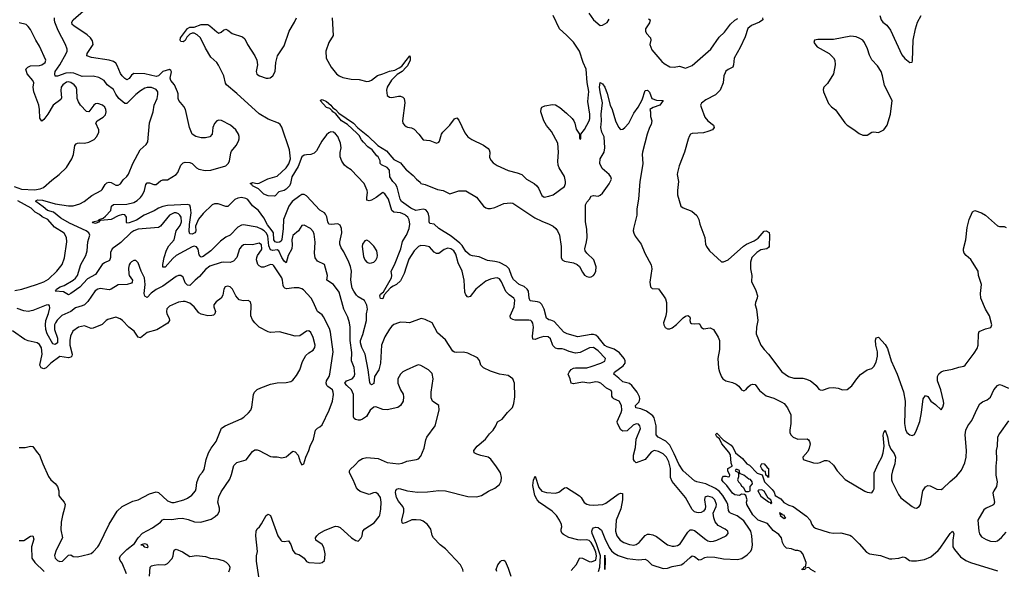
# Model space of a CAD drawing. Header units: inches. Extents: x 1384664 to 1536621, y 460766 to 646467.
# Tile 299 of 488: x 1486553 to 1495332, y 550882 to 555792. Entities that reach past the tile are written whole.
import ezdxf

# ---------------------------------------------------------------- set-up
doc = ezdxf.new("R2010")
doc.units = ezdxf.units.IN
doc.header["$MEASUREMENT"] = 0
doc.layers.add('B4585', color=7, linetype='Continuous')
doc.layers.add('B4595', color=7, linetype='Continuous')

msp = doc.modelspace()

# ---------------------------------------------------------------- linework, layer by layer
at = {"layer": 'B4585', "color": 5}
for points, elevation in [([(1490000, 553091.1), (1489950, 553093.6), (1489929.4, 553089.4), (1489890, 553072.4), (1489870, 553057.7), (1489850, 553032.6), (1489810, 552964.7), (1489779.6, 552890), (1489769.5, 552730), (1489754.6, 552670), (1489716.8, 552610), (1489711.2, 552548.8), (1489690, 552536), (1489682.4, 552542.4), (1489675.9, 552555.9), (1489659.6, 552670), (1489632.7, 552810), (1489603.5, 552870), (1489592.1, 552910), (1489593.3, 552930), (1489614.2, 552985.8), (1489644.1, 553110), (1489646.5, 553170), (1489654.1, 553210), (1489650, 553246.6), (1489628.1, 553288.1), (1489570, 553321.1), (1489555.8, 553335.8), (1489531.3, 553371.3), (1489518.7, 553398.7), (1489510.6, 553430), (1489507.1, 553472.9), (1489512.6, 553550), (1489502.8, 553590), (1489487.6, 553630), (1489442, 553722), (1489418.3, 553758.3), (1489406.6, 553790), (1489407, 553810), (1489426, 553890), (1489423.6, 553930), (1489410, 553959.8), (1489390, 553972.2), (1489330, 553966), (1489309.9, 553969.9), (1489300.2, 553990), (1489292.6, 554032.6), (1489278.9, 554058.9), (1489270, 554068.7), (1489230, 554092.1), (1489110, 554220.9), (1489090, 554232), (1489070, 554231.8), (1489050, 554221.1), (1488982.5, 554170), (1488952.5, 554130), (1488905.2, 554010), (1488901.2, 553930), (1488889.4, 553830.6), (1488883.9, 553816.1), (1488870, 553806.9), (1488850, 553806.3), (1488830, 553811.7), (1488820.6, 553830), (1488815.8, 553890), (1488805.9, 553910), (1488763.7, 553963.7), (1488730, 554024.2), (1488681.3, 554090), (1488630.6, 554130.6), (1488587.1, 554187.1), (1488570, 554196.9), (1488530, 554205.7), (1488498.3, 554201.7), (1488472.1, 554187.9), (1488410, 554124.8), (1488390, 554125.8), (1488322, 554150), (1488290, 554151.2), (1488270, 554141.8), (1488190, 554064), (1488147.5, 554012.5), (1488121.9, 553950), (1488124.3, 553910), (1488121.1, 553898.9), (1488116, 553890), (1488090, 553879.8), (1488070, 553881.3), (1488064.1, 553904.1), (1488066.3, 553966.3), (1488081.1, 554070), (1488077.5, 554117.5), (1488070, 554136.9), (1488050, 554142.8), (1487870, 554134.5), (1487830, 554125), (1487791.7, 554110), (1487753.8, 554086.2), (1487662, 554050), (1487595.5, 554004.5), (1487530, 553979), (1487510, 553976.3), (1487504.9, 553984.9), (1487504.7, 554030), (1487500.8, 554040.8), (1487492, 554052), (1487470, 554055.8), (1487430, 554042.1), (1487370, 554009.9), (1487277.5, 554002.5), (1487262.8, 553997.2), (1487264.9, 553990), (1487230, 553975.6), (1487210, 553980.9), (1487202.9, 553990), (1487258.4, 554001.6), (1487260.9, 554010), (1487297, 554023), (1487318.8, 554041.2), (1487365.1, 554090), (1487373.1, 554130), (1487390, 554144.5), (1487510, 554146.3), (1487570, 554163.1), (1487600.2, 554179.8), (1487630, 554206.3), (1487648.5, 554230), (1487665.9, 554270), (1487677.3, 554322.7), (1487690, 554338.2), (1487710, 554336.3), (1487750, 554320.9), (1487770, 554321.4), (1487810, 554354.2), (1487830, 554362.5), (1487870, 554364.2), (1487949.6, 554410), (1487963.5, 554430), (1487990, 554494), (1488010, 554515.8), (1488030, 554522), (1488070, 554519.5), (1488090, 554508.4), (1488130.2, 554470.2), (1488150, 554458.3), (1488206.8, 554446.8), (1488258, 554450), (1488391.7, 554488.3), (1488411.9, 554508.1), (1488422.9, 554530), (1488434.8, 554605.2), (1488440.9, 554619.1), (1488484.2, 554670), (1488504.2, 554710), (1488511.6, 554730), (1488511.5, 554750), (1488504.7, 554770), (1488480.5, 554810), (1488431.5, 554850), (1488352.6, 554892.6), (1488330, 554896.4), (1488310, 554889.6), (1488290, 554866.6), (1488276.5, 554830), (1488270.2, 554770), (1488250, 554748.6), (1488210, 554737.7), (1488170, 554738.5), (1488123.7, 554750), (1488091.3, 554770), (1488067.3, 554830), (1488032.1, 554992.1), (1488017.8, 555017.8), (1487972.5, 555072.5), (1487966, 555090), (1487966, 555130), (1487961.1, 555150), (1487932.9, 555210), (1487899.6, 555250), (1487896.4, 555270), (1487906.7, 555326.7), (1487900.1, 555340.1), (1487890, 555347.8), (1487830, 555329.2), (1487790, 555291.7), (1487770, 555285.2), (1487670.1, 555309.9), (1487570, 555312.2), (1487550, 555296.4), (1487530, 555268.9), (1487510, 555256.2), (1487490, 555267.6), (1487466.2, 555290), (1487452.2, 555312.2), (1487423.1, 555383.1), (1487410, 555402.8), (1487390, 555419.4), (1487351.9, 555431.9), (1487194.6, 555454.6), (1487152.3, 555470), (1487154.7, 555490), (1487209.6, 555570), (1487202, 555602), (1487183.6, 555630), (1487156.1, 555656.1), (1487035.8, 555735.8), (1487022, 555750), (1487019, 555770), (1487030, 555791.8), (1487123.4, 555870)], 720), ([(1490000, 552665.6), (1489970, 552650.9), (1489947.8, 552630), (1489926.3, 552590), (1489926, 552550), (1489948.9, 552490), (1489971.3, 552451.3), (1489976.9, 552430), (1489971.7, 552390), (1489948.9, 552351.1), (1489925.3, 552334.7), (1489830, 552311.5), (1489790, 552316.2), (1489730, 552339.6), (1489710, 552335.1), (1489678.9, 552310), (1489645.4, 552254.6), (1489610, 552228.2), (1489590, 552221.1), (1489570, 552220.4), (1489547, 552227), (1489536.9, 552236.9), (1489531.1, 552251.1), (1489528.8, 552288.8), (1489529.8, 552450.2), (1489512.8, 552490), (1489469, 552530), (1489453.8, 552550), (1489468.6, 552570), (1489517.7, 552590), (1489535.8, 552610), (1489542.5, 552630), (1489534.6, 552690), (1489510.6, 552750), (1489516.1, 552823.9), (1489498.6, 552930), (1489500.5, 553050), (1489494.3, 553090), (1489478.1, 553138.1), (1489443.5, 553210), (1489402, 553362), (1489350, 553431.1), (1489293, 553470), (1489296.4, 553510), (1489269.7, 553609.7), (1489210, 553637.6), (1489188, 553668), (1489181.8, 553710), (1489187.9, 553807.9), (1489178.3, 553878.3), (1489170, 553904.5), (1489147, 553930), (1489090, 553960.5), (1489070, 553957), (1489038, 553910), (1488990, 553866.6), (1488978.6, 553830), (1488984.1, 553784.1), (1488980.1, 553750), (1488947.1, 553690), (1488930, 553623.5), (1488910, 553639.8), (1488890, 553671.9), (1488864, 553730), (1488850, 553738.6), (1488810, 553733.1), (1488790, 553739.1), (1488775.1, 553775.1), (1488764.9, 553864.9), (1488752.3, 553890), (1488732.1, 553910), (1488710, 553924.9), (1488670, 553941.7), (1488550, 553963.9), (1488530, 553961), (1488499.3, 553940.7), (1488430, 553871.8), (1488390, 553851.5), (1488342.7, 553817.3), (1488256.8, 553730), (1488190, 553681), (1488170, 553675.6), (1488161.9, 553681.9), (1488154.6, 553694.6), (1488144.4, 553744.4), (1488130, 553765.4), (1488110, 553771.6), (1488090, 553766.8), (1487949.8, 553690.2), (1487917.6, 553662.4), (1487850, 553585.3), (1487830, 553585.6), (1487828.8, 553610), (1487841.6, 553670), (1487863.3, 553736.7), (1487884.4, 553775.6), (1487931.7, 553830), (1487948.6, 553910), (1487983.6, 553956.4), (1487996.5, 553990), (1487993.1, 554030), (1487982.1, 554050), (1487970, 554061.5), (1487950, 554068.9), (1487930, 554068.4), (1487890.1, 554049.9), (1487810, 553951.3), (1487790, 553939.2), (1487610, 553923.4), (1487572.6, 553910), (1487543.8, 553890), (1487453.8, 553806.2), (1487378.6, 553750), (1487363.1, 553716.9), (1487362.2, 553670), (1487354.6, 553645.4), (1487310, 553624.4), (1487290.1, 553609.9), (1487230, 553520.3), (1487158.4, 553481.6), (1487090, 553406.5), (1487010, 553349.8), (1486990, 553338.3), (1486945.1, 553365.1), (1486869.4, 553370), (1486879.1, 553380.9), (1486880.5, 553390), (1486915.6, 553410), (1486950, 553421.9), (1487030.8, 553469.2), (1487052.1, 553487.9), (1487068.2, 553510), (1487099.9, 553610), (1487143.2, 553690), (1487154.6, 553730), (1487160.2, 553810), (1487179.2, 553870), (1487168.7, 553890), (1487146, 553910), (1486998.2, 553978.2), (1486921.6, 554021.6), (1486854.2, 554074.2), (1486800.5, 554090), (1486763.6, 554123.6), (1486696, 554170), (1486700.7, 554179.3), (1486714.6, 554185.4), (1486756.3, 554183.7), (1486870, 554150.6), (1486990, 554132.6), (1487030, 554133.1), (1487089.2, 554150), (1487129.2, 554170), (1487197.2, 554222.8), (1487280.7, 554270), (1487290, 554277), (1487316.7, 554323.3), (1487330, 554335.9), (1487350, 554342.4), (1487370, 554339), (1487410, 554316.9), (1487430, 554316), (1487452.8, 554327.2), (1487475.6, 554364.4), (1487510, 554392.7), (1487524.9, 554415.1), (1487562.6, 554510), (1487627.2, 554630), (1487681.6, 554678.4), (1487696.8, 554703.2), (1487710, 554872), (1487743.6, 554970), (1487753.1, 555030), (1487779.8, 555090), (1487786, 555126), (1487784, 555150), (1487770.7, 555170.7), (1487730, 555186.2), (1487691.3, 555188.7), (1487670, 555181.5), (1487630, 555158), (1487590, 555126), (1487510, 555045.7), (1487490, 555044.7), (1487437.7, 555090), (1487409.2, 555129.2), (1487390.5, 555170.5), (1487332.6, 555210), (1487307, 555250), (1487257.8, 555277.8), (1487209.8, 555289.8), (1487110, 555286.8), (1487035, 555315), (1487010, 555319.3), (1486966.1, 555313.9), (1486890, 555288.8), (1486869.4, 555289.4), (1486865.5, 555310), (1486869.9, 555330), (1486911.7, 555388.3), (1486968.4, 555490), (1486976.9, 555510), (1486977.4, 555530), (1486962, 555570), (1486895, 555695), (1486867.1, 555770), (1486862.5, 555790), (1486864.4, 555810)], 740), ([(1490000, 554042.7), (1489990, 554051.4), (1489950, 554070.4), (1489890, 554074.6), (1489870.4, 554090.4), (1489841.5, 554190), (1489810, 554237.6), (1489790, 554249.6), (1489732.9, 554207.1), (1489690, 554183.4), (1489670, 554176.2), (1489650, 554182.4), (1489647.2, 554207.2), (1489654.5, 554250), (1489651.8, 554270), (1489625.6, 554330), (1489510, 554453.3), (1489470, 554476.9), (1489450, 554494.7), (1489425.8, 554530), (1489411.6, 554570), (1489412.2, 554607.8), (1489419.3, 554650), (1489415, 554690), (1489390, 554751), (1489370, 554774.8), (1489350, 554789.7), (1489328, 554792), (1489310, 554783.9), (1489290, 554766.4), (1489246, 554710), (1489198.4, 554621.6), (1489179, 554601), (1489150.1, 554589.9), (1489110, 554588.2), (1489090, 554582.8), (1489070, 554567.6), (1489036.1, 554483.9), (1488980.7, 554390), (1488968.2, 554330), (1488959.6, 554310), (1488930, 554279.8), (1488910, 554269.2), (1488864.2, 554255.8), (1488830, 554222.2), (1488821.1, 554218.9), (1488770, 554220.1), (1488730, 554235.9), (1488682.4, 554282.4), (1488628.1, 554310), (1488622.8, 554322.8), (1488609.7, 554330), (1488630, 554339.6), (1488670, 554332.3), (1488690, 554334.3), (1488767.2, 554372.8), (1488850, 554396), (1488929.9, 554470), (1488954.5, 554505.5), (1488968.4, 554550), (1488959.7, 554630), (1488890, 554832.6), (1488875.9, 554855.9), (1488860.4, 554870), (1488770, 554905.5), (1488690, 554951.1), (1488490, 555133.6), (1488397.2, 555210), (1488387.4, 555227.4), (1488372.3, 555292.3), (1488327.3, 555387.3), (1488310, 555409.8), (1488257.9, 555457.9), (1488210, 555538.9), (1488165.2, 555630), (1488137.1, 555657.1), (1488110, 555672.1), (1488090, 555670.9), (1488070, 555663), (1488044.8, 555635.2), (1488030, 555606), (1488010, 555595), (1487990, 555598.3), (1487984.3, 555610), (1487987.3, 555630), (1488050, 555713.4), (1488070, 555723.9), (1488110, 555726.7), (1488170, 555748.7), (1488230, 555747.7), (1488250, 555737.1), (1488310, 555683.6), (1488330, 555671.7), (1488350, 555679.5), (1488370, 555698), (1488390, 555707.4), (1488410, 555698.3), (1488449, 555669), (1488539.1, 555639.1), (1488560.8, 555620.8), (1488585.4, 555570), (1488650.9, 555470), (1488668.8, 555430), (1488674.5, 555390), (1488660.9, 555330), (1488667, 555307), (1488692.4, 555290), (1488750, 555270.2), (1488770, 555269.3), (1488785.9, 555274.1), (1488810.7, 555290), (1488830.5, 555330), (1488838.1, 555410), (1488850.7, 555470), (1488910, 555557.8), (1488956.5, 555690), (1489004.9, 555770), (1489020.2, 555810)], 680), ([(1489340.2, 555810), (1489348.7, 555650), (1489311.1, 555590), (1489282.3, 555510), (1489286.7, 555450), (1489330, 555368), (1489378, 555310), (1489403, 555290), (1489435, 555275), (1489510, 555260.6), (1489578.8, 555258.8), (1489650, 555240.2), (1489670, 555243.2), (1489690, 555253.4), (1489744.3, 555295.7), (1489791.8, 555308.2), (1489850, 555333.7), (1489897, 555343), (1489938, 555362), (1489961.7, 555378.3), (1490000, 555429.5)], 680), ([(1486503.7, 554303.7), (1486570, 554280.3), (1486684.1, 554275.9), (1486736.6, 554283.4), (1486765.3, 554294.7), (1486838.8, 554361.2), (1486904.5, 554410), (1486970, 554474), (1487018.9, 554550), (1487034.3, 554590), (1487045.1, 554670), (1487056.3, 554683.7), (1487070, 554692), (1487085.7, 554694.3), (1487130, 554691.8), (1487170, 554699.5), (1487216.6, 554723.4), (1487242.7, 554750), (1487259, 554790), (1487259, 554810), (1487233.2, 554870), (1487245.2, 554890), (1487297.4, 554922.6), (1487317.7, 554942.3), (1487325, 554970), (1487322, 554990), (1487311.8, 555011.8), (1487293.1, 555030), (1487250, 555046), (1487230, 555041.1), (1487214.4, 555030), (1487170, 554969), (1487150, 554972.3), (1487095.8, 555030), (1487078.4, 555058.4), (1487066.6, 555090), (1487063.7, 555170), (1487056.5, 555190), (1487039.3, 555210), (1487010, 555231.2), (1486990, 555237.7), (1486970, 555234.5), (1486937.4, 555210), (1486924.3, 555190), (1486919.6, 555159.6), (1486926, 555094), (1486920.3, 555079.7), (1486852.7, 555030), (1486804.7, 554950), (1486770, 554903), (1486750, 554886.6), (1486732.4, 554912.4), (1486730.8, 554990), (1486724, 555030), (1486678.7, 555150), (1486675, 555190), (1486678.9, 555230), (1486669.6, 555250), (1486620.7, 555310), (1486609.4, 555350), (1486625.2, 555370), (1486650, 555379.5), (1486730, 555383.2), (1486750, 555388.1), (1486779.3, 555410), (1486785.6, 555430), (1486730, 555557), (1486697.4, 555610), (1486650, 555705.2), (1486630, 555732.7), (1486610, 555749.2), (1486550, 555762.7)], 760), ([(1490000, 555370), (1489963.1, 555330), (1489918, 555302), (1489867.4, 555252.6), (1489831.1, 555190), (1489824.5, 555164.5), (1489830, 555117.3), (1489850, 555100.4), (1489870, 555097), (1489930, 555110.3), (1489950, 555110.4), (1489970, 555102), (1489982, 555090), (1489988.2, 555050), (1489966.3, 554890), (1489970.4, 554870), (1489984.9, 554850), (1490000, 554840.9)], 680), ([(1490000, 554139.8), (1489958.9, 554170), (1489947.2, 554190), (1489919.4, 554299.4), (1489904.8, 554324.8), (1489880.7, 554350), (1489854, 554390), (1489851.8, 554450), (1489830, 554473.3), (1489778, 554498), (1489766, 554510), (1489767.3, 554532.7), (1489750, 554569), (1489736.6, 554576.6), (1489695.6, 554630), (1489657.8, 554657.8), (1489618.9, 554698.9), (1489600, 554720), (1489578.8, 554758.8), (1489559.3, 554779.3), (1489477.1, 554857.1), (1489423.9, 554890), (1489372.9, 554952.9), (1489345.4, 554970), (1489340.5, 554980.5), (1489319.3, 554999.3), (1489288.6, 555010), (1489232.3, 555070), (1489241.4, 555078.6), (1489250, 555078.9), (1489290, 555063.9), (1489328.9, 555030), (1489345.1, 555005.1), (1489370, 554991.8), (1489399.6, 554959.6), (1489530.2, 554870.2), (1489567, 554827), (1489656.7, 554756.7), (1489748, 554670), (1489823.9, 554623.9), (1489870, 554564.9), (1489890, 554546.4), (1489950, 554514), (1490000, 554454.5)], 660), ([(1486510, 553377.6), (1486574, 553390), (1486703.6, 553430), (1486770, 553455), (1486810, 553477.8), (1486885, 553550), (1486932.6, 553610), (1486952.2, 553667.8), (1486973.3, 553810), (1486970.9, 553850), (1486950, 553887.8), (1486862.7, 553942.7), (1486803.8, 554010), (1486753.7, 554033.7), (1486730, 554054.3), (1486690, 554075.3), (1486657.1, 554110), (1486537.9, 554177.9)], 760), ([(1490000, 553584.3), (1489981.5, 553530), (1489950, 553462.4), (1489912.7, 553430), (1489883.3, 553416.7), (1489860.3, 553399.7), (1489802.6, 553337.4), (1489790, 553302.6), (1489770, 553305.2), (1489765.4, 553330), (1489770, 553343.8), (1489796.4, 553363.6), (1489868.8, 553490), (1489871, 553510), (1489865.9, 553550), (1489894.5, 553605.5), (1489950.9, 553750), (1489967.2, 553812.8), (1490000, 553867.8)], 680), ([(1487506.4, 550850), (1487466, 550946), (1487449.4, 550970), (1487444.5, 550990), (1487452, 551010), (1487510, 551066.7), (1487578.4, 551121.6), (1487609.7, 551170), (1487647.5, 551212.5), (1487738.2, 551261.8), (1487807.8, 551310), (1487827.8, 551332.2), (1487841.2, 551338.8), (1487910, 551334.4), (1487964.6, 551344.6), (1488005.4, 551345.4), (1488055.8, 551335.8), (1488112.8, 551312.8), (1488169.5, 551310.5), (1488261.2, 551338.8), (1488297.6, 551362.4), (1488319.1, 551380.9), (1488334.7, 551410), (1488335.4, 551435.4), (1488320.5, 551490), (1488330, 551536.3), (1488350, 551580.4), (1488426.1, 551693.9), (1488443.1, 551736.9), (1488462.2, 551817.8), (1488490, 551843.2), (1488571.8, 551868.2), (1488630, 551940.7), (1488650, 551955.5), (1488670, 551957.1), (1488690, 551950.4), (1488790, 551898), (1488810, 551893.4), (1488850, 551893.4), (1488890, 551884), (1488930, 551893), (1488970, 551930.5), (1488990, 551943), (1489010, 551939.1), (1489034.9, 551910), (1489054, 551850), (1489070, 551821), (1489088, 551830), (1489104.5, 551890), (1489131.1, 551948.9), (1489142.9, 551990), (1489172, 552050), (1489192.3, 552130), (1489209.2, 552150), (1489230, 552160.4), (1489250, 552179.3), (1489312.9, 552310), (1489341.8, 552390), (1489350.8, 552450), (1489349.8, 552470), (1489342.2, 552490), (1489299.4, 552519.4), (1489291.3, 552530), (1489286.5, 552550), (1489289.2, 552570.8), (1489312.7, 552610), (1489317.4, 552630), (1489347.9, 552830), (1489325.8, 553005.8), (1489316.9, 553036.9), (1489263.2, 553143.2), (1489250, 553159.7), (1489210, 553189.6), (1489201.8, 553201.8), (1489173.8, 553270), (1489150.8, 553310), (1489082.9, 553382.9), (1489070, 553393.1), (1489041.7, 553401.7), (1489001.9, 553401.9), (1488932.1, 553392.1), (1488917.9, 553397.9), (1488907.5, 553407.5), (1488902.2, 553422.2), (1488897.4, 553470), (1488890.3, 553490.3), (1488817.9, 553597.9), (1488810, 553604.8), (1488790, 553609), (1488730, 553584.7), (1488710, 553584), (1488690, 553595.6), (1488678, 553610), (1488664.7, 553650), (1488667.4, 553670), (1488674.2, 553690), (1488710, 553738.7), (1488713.7, 553750), (1488710, 553785.6), (1488690, 553798.7), (1488630, 553783.5), (1488570, 553787), (1488550, 553782.9), (1488530, 553770.7), (1488513.8, 553750), (1488489.4, 553670.6), (1488460.6, 553639.4), (1488430, 553626), (1488370, 553629.1), (1488350, 553625.8), (1488250, 553593.3), (1488210, 553563.5), (1488157, 553503), (1488116.5, 553470), (1488070, 553423), (1488050, 553424), (1488030, 553446), (1488010, 553496), (1488003.3, 553503.3), (1487990, 553511.8), (1487970, 553509.6), (1487950, 553500.5), (1487830, 553415), (1487770, 553386.4), (1487727.1, 553352.9), (1487690, 553315.1), (1487670, 553327), (1487663.8, 553350), (1487672.1, 553430), (1487665.4, 553490), (1487635.6, 553550), (1487610, 553624), (1487590, 553645.2), (1487570, 553643.7), (1487550, 553632), (1487539.9, 553620.1), (1487530, 553605.2), (1487523, 553577), (1487525.1, 553525.1), (1487530.4, 553510), (1487558.4, 553470), (1487557.1, 553450), (1487550, 553442), (1487510.2, 553429.8), (1487430, 553427.6), (1487370.1, 553389.9), (1487350, 553382.7), (1487270, 553393.5), (1487250, 553389.8), (1487227.4, 553372.6), (1487161.1, 553278.9), (1487131.6, 553250), (1487110, 553239.4), (1487050, 553222.3), (1487010, 553189.8), (1486930, 553152.7), (1486888.3, 553111.7), (1486871.3, 553090), (1486862.5, 553070), (1486864, 553030), (1486889.2, 552950.8), (1486891.8, 552930), (1486890.1, 552909.9), (1486870, 552895), (1486850, 552901), (1486798.8, 552990), (1486785.5, 553030), (1486782.2, 553070), (1486785.4, 553110), (1486810, 553172.4), (1486823.5, 553223.5), (1486820.5, 553240.5), (1486812.7, 553250), (1486790, 553247.2), (1486670, 553197.5), (1486630, 553191.1), (1486590, 553195.3), (1486530, 553217.9)], 760), ([(1486550, 551976.4), (1486602.4, 551977.6), (1486650, 551987.7), (1486670, 551986.8), (1486710, 551931), (1486731, 551910), (1486758.8, 551830), (1486810, 551718.8), (1486830.6, 551690), (1486870, 551657.3), (1486890.4, 551630), (1486903, 551590), (1486903, 551550), (1486914, 551530), (1486950.6, 551490), (1486958, 551470), (1486954.4, 551434.4), (1486934.3, 551370), (1486923.1, 551310), (1486921.7, 551241.7), (1486934.9, 551170), (1486879.2, 551060.8), (1486864.8, 551015.2), (1486870.4, 550990), (1486890, 550968.9), (1486910, 550960.3), (1486935.8, 550964.2), (1486990, 551017.3), (1487010, 551018.8), (1487030, 551005.5), (1487070, 551003.1), (1487170, 551024.2), (1487190, 551030.5), (1487210, 551045.5), (1487250, 551090.7), (1487261.6, 551110), (1487350, 551293.4), (1487423.6, 551410), (1487467.3, 551450), (1487510, 551472.4), (1487563.1, 551496.9), (1487610, 551510.3), (1487710, 551563.2), (1487770, 551580.2), (1487790, 551574.2), (1487870, 551502), (1487910, 551486.4), (1487930, 551487.5), (1488015.6, 551510), (1488050, 551525.8), (1488087.6, 551552.4), (1488120.3, 551590), (1488127.8, 551610), (1488134, 551666), (1488143.8, 551696.2), (1488160.7, 551730), (1488184.1, 551755.9), (1488198.6, 551781.4), (1488216.8, 551870), (1488237.8, 551930), (1488260.3, 551970), (1488305, 552030), (1488352, 552150), (1488386, 552170), (1488527.5, 552232.5), (1488552.1, 552247.9), (1488594.6, 552285.4), (1488613.6, 552310), (1488623.3, 552336.7), (1488637.4, 552450), (1488646.6, 552470), (1488670, 552493.8), (1488702, 552510), (1488790, 552540.3), (1488850, 552553.7), (1488930, 552556.4), (1488970, 552565.5), (1488990, 552577.3), (1489021, 552619), (1489050, 552670.8), (1489075.7, 552744.3), (1489104.1, 552795.9), (1489130, 552821.5), (1489170, 552844.2), (1489186, 552870), (1489186.6, 552890), (1489170, 552959.3), (1489150, 553002), (1489130, 553016.9), (1489110, 553013.3), (1489050, 552971.3), (1489010.3, 552969.7), (1488870.3, 553009.7), (1488790, 553003.9), (1488770, 553007.1), (1488689.5, 553050), (1488650, 553087.6), (1488630, 553116.2), (1488615.3, 553150), (1488616.3, 553250), (1488610, 553276), (1488590, 553287), (1488545.4, 553285.4), (1488510, 553293.2), (1488482, 553330), (1488452.3, 553390), (1488430, 553409.3), (1488410, 553414.5), (1488386, 553410), (1488374, 553390), (1488364.4, 553335.6), (1488350.6, 553310), (1488305.5, 553274.5), (1488284.9, 553250), (1488283, 553230), (1488300.4, 553190), (1488294.4, 553170), (1488282, 553158), (1488267.2, 553152.8), (1488230, 553152.2), (1488170, 553164.7), (1488150, 553177.7), (1488108.4, 553230), (1488070, 553264.1), (1488030, 553279.4), (1488010, 553280.3), (1487970, 553271.7), (1487890, 553237.2), (1487866.3, 553213.7), (1487861.2, 553190), (1487863.9, 553170), (1487886.7, 553130), (1487890.4, 553110), (1487874.9, 553085.1), (1487774.9, 553025.1), (1487690, 553003.6), (1487630, 552955.1), (1487610, 552959.7), (1487573.3, 553013.3), (1487525.3, 553050), (1487469.7, 553110), (1487450, 553125.1), (1487410, 553137.7), (1487340.4, 553119.6), (1487323.8, 553110), (1487290, 553074), (1487210, 553039.6), (1487190, 553038.7), (1487130, 553062.6), (1487078, 553050), (1487026.7, 553013.3), (1487005.8, 552970), (1486999.8, 552930), (1487001.5, 552890), (1487022.2, 552810), (1487018.3, 552790), (1487010, 552782.2), (1486990, 552776.5), (1486910, 552787.3), (1486830.1, 552729.9), (1486790, 552688.6), (1486770, 552678.3), (1486746, 552686), (1486732.8, 552710), (1486754.8, 552810), (1486746.4, 552866.4), (1486730, 552896), (1486710, 552909.7), (1486630, 552927), (1486600.1, 552940.1), (1486490, 553016.4)], 780), ([(1488684.9, 550824.9), (1488664.2, 550964.2), (1488664.7, 551010), (1488674.3, 551050), (1488658.7, 551190), (1488662.4, 551230), (1488670, 551250.5), (1488691.2, 551270), (1488710, 551295.8), (1488749.9, 551370.1), (1488770, 551383.6), (1488790.7, 551370.7), (1488854.4, 551190), (1488880.4, 551150), (1488890, 551142), (1488910, 551137.6), (1488950, 551144.9), (1488970, 551110.8), (1488990, 551058.8), (1489010, 551030.8), (1489041.4, 551021.4), (1489067, 551007), (1489089.1, 550989.1), (1489110, 550960.7), (1489130, 550950.7), (1489230, 550945.5), (1489250, 550950.7), (1489269.6, 550970.4), (1489275.1, 550990), (1489276.9, 551030), (1489264.9, 551084.9), (1489250, 551112), (1489192.7, 551150), (1489192.3, 551170), (1489203.7, 551190), (1489223.7, 551210), (1489270, 551235.8), (1489350, 551270.3), (1489370, 551276), (1489390, 551273.7), (1489410, 551262.4), (1489510.5, 551170), (1489550, 551147), (1489570, 551142.4), (1489574.7, 551145.3), (1489597.6, 551170), (1489607.3, 551190), (1489614, 551230), (1489630, 551251.3), (1489714.2, 551305.8), (1489759.2, 551360.8), (1489765.4, 551374.6), (1489773.6, 551426.4), (1489777.6, 551490), (1489769.7, 551530), (1489750, 551560.5), (1489730, 551574.3), (1489706.5, 551573.5), (1489670, 551557), (1489590, 551584.2), (1489570, 551598.7), (1489556.8, 551616.8), (1489527.2, 551690), (1489493.3, 551750), (1489494, 551770), (1489499.7, 551780.3), (1489541.7, 551818.3), (1489578.9, 551861.1), (1489610, 551878.4), (1489650, 551887), (1489750, 551877.4), (1489830, 551842.4), (1489930, 551830.3), (1489963.8, 551836.2), (1490000, 551851.1)], 740), ([(1490000, 551308.5), (1489990, 551303.8), (1489970, 551298.7), (1489964.4, 551304.4), (1489961, 551330), (1489977.7, 551402.3), (1489978.4, 551430), (1489969.9, 551450), (1489930, 551497.6), (1489913.8, 551530), (1489905.2, 551574.8), (1489906.8, 551593.2), (1489914.9, 551605.1), (1489929.7, 551610.3), (1489950, 551607.6), (1490000, 551592.4)], 720), ([(1486550, 551147), (1486590, 551148.4), (1486650, 551186), (1486671.3, 551190), (1486678.8, 551158.8), (1486658, 551090), (1486662, 550990), (1486689.1, 550950), (1486770.2, 550870)], 760), ([(1487709.7, 550830), (1487716.4, 550910), (1487730, 550921.3), (1487751.1, 550928.9), (1487790, 550933), (1487848.4, 550931.6), (1487870, 550942.5), (1487913.9, 550986.1), (1487922.5, 551010), (1487926.8, 551053.2), (1487935.2, 551064.8), (1487949, 551070), (1488005.7, 551045.7), (1488070, 551005.3), (1488130, 551014.9), (1488210, 551004.9), (1488252, 550990), (1488310, 550983.1), (1488368.3, 550968.3), (1488394.2, 550954.2), (1488418.4, 550930), (1488427.2, 550910), (1488425.3, 550890), (1488415.1, 550864.9)], 740)]:
    msp.add_lwpolyline(points, dxfattribs=dict(at, elevation=elevation))
for points, elevation in [([(1489650, 553824.7), (1489630, 553821), (1489610, 553791.6), (1489606.5, 553770), (1489618.8, 553678.8), (1489630.7, 553650.7), (1489649.5, 553629.5), (1489670, 553621.4), (1489690, 553622.6), (1489710, 553630.1), (1489730, 553647.3), (1489740.7, 553670), (1489743.6, 553690), (1489736.3, 553730), (1489711.4, 553771.4), (1489670, 553814.7)], 720), ([(1487670, 551117.2), (1487634, 551110), (1487650, 551104.7), (1487664.7, 551090), (1487690, 551084), (1487699, 551090), (1487690, 551113.2)], 760)]:
    msp.add_lwpolyline(points, close=True, dxfattribs=dict(at, elevation=elevation))
at = {"layer": 'B4595', "color": 5}
for points, elevation in [([(1490000, 554840.9), (1490010, 554834.9), (1490046.2, 554826.2), (1490070, 554814.8), (1490113.4, 554770), (1490150, 554721), (1490210, 554714), (1490270, 554690.8), (1490290, 554701), (1490295.1, 554710), (1490313.2, 554770), (1490325.2, 554790), (1490387.8, 554852.2), (1490430, 554907.3), (1490450, 554916.3), (1490470, 554897.3), (1490522.8, 554782.8), (1490548.4, 554748.4), (1490584.1, 554724.1), (1490690, 554674.3), (1490730, 554642.3), (1490738.8, 554630), (1490744.2, 554610), (1490743.6, 554563.6), (1490756.7, 554536.7), (1490775.6, 554515.6), (1490810, 554492.7), (1490910, 554447), (1490990, 554425.7), (1491030.6, 554410), (1491073.4, 554370), (1491139.1, 554330), (1491163.8, 554310), (1491178.7, 554290), (1491210, 554222.8), (1491230, 554210.6), (1491270, 554217.1), (1491310, 554230.5), (1491410, 554305.5), (1491418.9, 554330), (1491420.4, 554350), (1491410, 554392.7), (1491364.2, 554470), (1491355.6, 554495.6), (1491352.8, 554530), (1491358.7, 554610), (1491351.6, 554690), (1491294, 554794), (1491250, 554849.5), (1491225.4, 554890), (1491200.9, 554970), (1491202, 554998), (1491210, 555011), (1491236.5, 555023.5), (1491304.2, 555035.8), (1491330, 555032), (1491370, 555008.4), (1491430, 554958.4), (1491479.1, 554910), (1491493.4, 554890), (1491503, 554870), (1491516.3, 554816.3), (1491544.7, 554770), (1491545.4, 554734.6), (1491550, 554726), (1491555.3, 554730), (1491558, 554770), (1491590, 554811.3), (1491632.3, 554890), (1491638, 554910), (1491637, 554950), (1491618.3, 555061.7), (1491627.7, 555152.3), (1491612.5, 555232.5), (1491605.2, 555350), (1491577.4, 555410), (1491545.9, 555510), (1491490, 555590.8), (1491430, 555653.8), (1491367.6, 555710), (1491308.5, 555830)], 680), ([(1491628.3, 555850), (1491670, 555790.3), (1491730, 555741.6), (1491750, 555742.4), (1491790, 555767), (1491810, 555797.3)], 680), ([(1492160.3, 555800.3), (1492174.9, 555790), (1492170, 555763.7), (1492131.7, 555710), (1492131.7, 555690), (1492142.6, 555670), (1492177.1, 555630), (1492179.5, 555610), (1492172.7, 555570), (1492190, 555522.8), (1492279.9, 555419.9), (1492300.9, 555400.9), (1492350, 555373), (1492390, 555367.6), (1492437, 555377), (1492490, 555359.5), (1492550, 555382.6), (1492714.6, 555530), (1492790, 555636.3), (1492838.2, 555681.8), (1492890, 555750.9), (1492930, 555787.2), (1492956.4, 555803.6)], 680), ([(1493176, 555810), (1493178.8, 555790), (1493150.6, 555770), (1493079, 555741), (1493045.1, 555714.9), (1493021.7, 555638.3), (1492977.2, 555542.8), (1492924.2, 555450), (1492917.4, 555390), (1492910.3, 555370), (1492870, 555348), (1492850, 555331.5), (1492842.7, 555317.3), (1492832.8, 555290), (1492824.9, 555230), (1492797.4, 555162.6), (1492756.7, 555123.3), (1492670, 555077.2), (1492631.6, 555048.4), (1492624.2, 555030), (1492628.5, 555011.5), (1492662.8, 554922.8), (1492688, 554890), (1492740.5, 554850), (1492745.5, 554830), (1492730.2, 554809.8), (1492690, 554794.3), (1492650, 554784.4), (1492550, 554778.4), (1492534.8, 554770), (1492522, 554750), (1492512.3, 554727.7), (1492481.5, 554610), (1492432, 554490), (1492417.1, 554430), (1492415.5, 554410), (1492428.2, 554350), (1492418.4, 554270), (1492419.5, 554230), (1492448.9, 554128.9), (1492470, 554115.5), (1492545.3, 554085.3), (1492590, 554046), (1492607.3, 554010), (1492617.3, 553970), (1492663, 553850), (1492668.2, 553790), (1492675.5, 553770), (1492704.9, 553730), (1492810, 553633.4), (1492830, 553632.4), (1492871.2, 553650), (1493007.1, 553772.9), (1493034.3, 553790), (1493101.1, 553818.9), (1493136.9, 553843.1), (1493190, 553905.3), (1493210, 553908.9), (1493235.5, 553895.5), (1493239, 553870), (1493234.4, 553770), (1493230, 553761.2), (1493216, 553750), (1493161.3, 553738.7), (1493124.5, 553715.5), (1493081.5, 553670), (1493068.3, 553630), (1493070.4, 553570.4), (1493080.4, 553510), (1493078.5, 553458.5), (1493117.5, 553377.5), (1493130.3, 553330), (1493128.9, 553310), (1493113.4, 553270), (1493110.3, 553250), (1493123.6, 553210), (1493134.8, 553110), (1493123.7, 553050), (1493118.9, 552990), (1493161.7, 552890), (1493190, 552850.6), (1493230, 552810.5), (1493350, 552650.6), (1493406.8, 552610), (1493455.9, 552595.9), (1493534.6, 552594.6), (1493567.2, 552587.2), (1493602.8, 552570), (1493630.3, 552550.3), (1493653.4, 552530), (1493678, 552498), (1493690.5, 552490.5), (1493710, 552488), (1493771.1, 552508.9), (1493810, 552512.9), (1493850, 552507.2), (1493890, 552492.4), (1493930, 552494), (1493973.7, 552526.3), (1494018.3, 552590), (1494050, 552626.7), (1494110, 552668.2), (1494150, 552681.6), (1494170, 552700.4), (1494190, 552737.1), (1494202.9, 552790), (1494202, 552830), (1494186.6, 552890), (1494184.5, 552935.5), (1494190, 552956.3), (1494210, 552961.6), (1494270, 552894.6), (1494290, 552860.5), (1494323.5, 552750), (1494377.1, 552630), (1494432.9, 552472.9), (1494449.2, 552390), (1494440.9, 552190), (1494450, 552136), (1494463.8, 552110), (1494490, 552090.5), (1494510, 552083), (1494530, 552093.4), (1494550, 552130.8), (1494577.7, 552210), (1494593.6, 552290), (1494610, 552412), (1494630, 552442), (1494650, 552431.3), (1494676, 552390), (1494719.9, 552359.9), (1494770, 552312), (1494784.7, 552335.3), (1494791.7, 552368.3), (1494789.2, 552390.8), (1494765.7, 552490), (1494736.8, 552570), (1494736.4, 552610), (1494747, 552633), (1494770, 552652.4), (1494790, 552661.3), (1494870, 552675.5), (1494926, 552694), (1494970, 552701.7), (1494982.9, 552710), (1495063.1, 552816.9), (1495090, 552860.7), (1495098.5, 552890), (1495100.9, 552990), (1495109.2, 553010), (1495163.9, 553036.1), (1495212.5, 553047.5), (1495219.3, 553060.7), (1495221.2, 553070), (1495200.7, 553150), (1495165.6, 553210), (1495123.5, 553310), (1495120.7, 553350), (1495127.6, 553430), (1495100.7, 553510), (1495099.5, 553550), (1495049.8, 553630), (1495032.4, 553652.4), (1494991.5, 553690), (1494975, 553710), (1494967, 553730), (1494967.7, 553750), (1494989.8, 553830), (1495002.2, 553937.8), (1495018.7, 554010), (1495050, 554078), (1495070, 554090.7), (1495130, 554070.3), (1495164.9, 554050), (1495270, 553954.8), (1495290, 553946.8), (1495330, 553947.7), (1495350, 553939.1)], 680), ([(1494222.5, 555830), (1494234, 555790), (1494250, 555770.3), (1494284, 555744), (1494317.8, 555697.8), (1494417.5, 555477.5), (1494445.3, 555445.3), (1494490, 555411), (1494510, 555412), (1494514.8, 555425.2), (1494518.9, 555610), (1494540.2, 555710), (1494559.2, 555770), (1494591.6, 555830)], 720), ([(1490000, 555429.5), (1490030.8, 555470.8), (1490036.3, 555456.3), (1490034, 555430), (1490010, 555380.9), (1490000, 555370)], 680), ([(1490000, 554454.5), (1490003.8, 554450), (1490061.1, 554401.1), (1490090, 554368.9), (1490122.8, 554342.8), (1490130, 554331), (1490170, 554322), (1490277.8, 554277.8), (1490330, 554268.2), (1490390, 554238.8), (1490470, 554264.9), (1490530, 554264.9), (1490626.8, 554210), (1490688.2, 554128.2), (1490710, 554112.9), (1490727.5, 554107.5), (1490750, 554107.6), (1490790, 554117.8), (1490870, 554154.2), (1490930, 554159.5), (1490950, 554154.9), (1491146.4, 554026.4), (1491210, 553994.2), (1491275.5, 553970), (1491310.4, 553950), (1491334, 553930), (1491348.7, 553910), (1491364.9, 553870), (1491381.7, 553770), (1491381.7, 553670), (1491390.4, 553650), (1491410, 553638.6), (1491490, 553622.3), (1491523.1, 553610), (1491544.5, 553590), (1491570, 553539.5), (1491590, 553513.4), (1491610, 553500.9), (1491630, 553496.9), (1491650, 553498.9), (1491670, 553510.3), (1491678.4, 553521.6), (1491689.9, 553550.1), (1491692.7, 553587.3), (1491672.8, 553650), (1491610, 553710.4), (1491595.7, 553730), (1491590.9, 553750), (1491608.4, 553810), (1491614.1, 553850), (1491610, 553925.2), (1491598.2, 553990), (1491598.2, 554141.8), (1491610, 554165.5), (1491635.1, 554190), (1491650, 554217.3), (1491670, 554224), (1491710, 554217), (1491730, 554227), (1491750, 554245.7), (1491810, 554327.6), (1491829.8, 554370), (1491824.1, 554390), (1491810.6, 554410.6), (1491745.7, 554465.7), (1491727.1, 554510), (1491729.6, 554550), (1491763.9, 554610), (1491771.1, 554650), (1491765.9, 554745.9), (1491742.5, 554790), (1491734.9, 554830), (1491741.4, 554890), (1491736.9, 554950), (1491748.7, 555050), (1491727.7, 555150), (1491724.4, 555190), (1491729.6, 555230.4), (1491750, 555218.8), (1491770, 555190.6), (1491792.7, 555132.7), (1491817.2, 555030), (1491835.6, 554990), (1491866.9, 554890), (1491893.3, 554833.3), (1491910, 554814), (1491930, 554816.9), (1491950, 554831.3), (1491985.8, 554870), (1492030, 554957.1), (1492068.2, 555011.8), (1492103.5, 555076.5), (1492130, 555159.1), (1492150, 555164.9), (1492170, 555146), (1492188.5, 555088.5), (1492230, 555075.8), (1492290.5, 555070), (1492260.7, 555030), (1492202.8, 555010), (1492171.3, 554990), (1492178, 554970), (1492178.8, 554930), (1492190.6, 554889.4), (1492183.5, 554856.5), (1492168.2, 554831.8), (1492148.4, 554771.6), (1492106.7, 554610), (1492103.7, 554590), (1492108.8, 554510), (1492104.4, 554470), (1492083.5, 554350), (1492070.3, 554190), (1492055.3, 554104.7), (1492054.4, 554050), (1492024.9, 553930), (1492024.6, 553910), (1492028, 553888), (1492040.5, 553860.5), (1492095.5, 553790), (1492127.3, 553710), (1492184.7, 553604.7), (1492188.4, 553570), (1492172.4, 553452.4), (1492177.3, 553410), (1492193.7, 553393.7), (1492250.4, 553390.4), (1492294.8, 553330), (1492310, 553302), (1492319.1, 553270), (1492321.3, 553190), (1492315.5, 553150), (1492294.4, 553090), (1492295.8, 553070), (1492308.4, 553048.4), (1492330, 553035.8), (1492350, 553036.4), (1492370, 553043.1), (1492410, 553072.7), (1492470, 553134.4), (1492490, 553147.3), (1492510, 553153), (1492526, 553146), (1492530.5, 553130), (1492527.7, 553110), (1492534.8, 553090), (1492543.4, 553083.4), (1492570, 553080.4), (1492610, 553084), (1492617.6, 553077.6), (1492630.6, 553050), (1492650, 553036.4), (1492710, 553042.6), (1492739.1, 553030), (1492782, 552962), (1492791.8, 552931.8), (1492792.4, 552850), (1492777.8, 552770), (1492783.7, 552683.7), (1492791.5, 552651.5), (1492810, 552606.8), (1492824, 552590), (1492850.3, 552570.3), (1492910, 552556), (1492941.8, 552541.8), (1492964.5, 552524.5), (1492990, 552490.7), (1493004.8, 552484.8), (1493010, 552483.7), (1493030, 552495.3), (1493045, 552515), (1493070, 552535.2), (1493090, 552542.6), (1493110, 552538.6), (1493150, 552484.2), (1493210, 552436.5), (1493275.8, 552415.8), (1493350, 552382.3), (1493370, 552368.7), (1493399, 552330), (1493428.2, 552268.2), (1493429.3, 552190.7), (1493420.3, 552130), (1493421.1, 552110), (1493430.3, 552090), (1493450.4, 552070), (1493490, 552050.2), (1493573.5, 552053.5), (1493586, 552046), (1493596.3, 552030), (1493601.6, 552010), (1493593.7, 551970), (1493579.5, 551940.5), (1493537.3, 551890), (1493538, 551870), (1493630, 551840.4), (1493663.7, 551836.3), (1493690, 551842), (1493730, 551860.5), (1493750, 551862), (1493770, 551856.3), (1493810, 551818.8), (1493841.6, 551770), (1493913, 551693), (1494090, 551588), (1494110, 551578), (1494150, 551574), (1494163.7, 551590), (1494170.9, 551609.1), (1494172.3, 551750), (1494206.3, 551830), (1494240.6, 551890), (1494253.5, 551930), (1494259.8, 551990), (1494252.5, 552087.5), (1494257.2, 552110), (1494270, 552131.3), (1494290, 552072), (1494302.2, 552002.2), (1494321.6, 551961.6), (1494350, 551924.4), (1494361.8, 551890), (1494356.8, 551830), (1494334, 551770), (1494325.1, 551730), (1494326.4, 551690), (1494332, 551670), (1494390, 551558), (1494410, 551528.5), (1494510, 551450.8), (1494530, 551438.8), (1494550, 551434.8), (1494574, 551450), (1494586, 551470), (1494607.1, 551590), (1494630, 551625.5), (1494650, 551638), (1494670, 551634.9), (1494730, 551604.4), (1494770, 551603.1), (1494785.2, 551610), (1494850, 551674.4), (1494910, 551723.7), (1494950, 551776), (1494980.8, 551839.2), (1494993.2, 551890), (1494995.4, 551950), (1494984.4, 552090), (1494988.9, 552130), (1495007.7, 552170), (1495043.1, 552216.9), (1495092.2, 552327.8), (1495114, 552366), (1495136.6, 552383.4), (1495178, 552402), (1495210, 552426.8), (1495239.5, 552490), (1495270, 552530.8), (1495290, 552537.3), (1495310, 552533.4), (1495370, 552506.8)], 660), ([(1491715.5, 550870), (1491725.7, 550910), (1491730.6, 551010), (1491697.4, 551117.4), (1491657.3, 551210), (1491654.3, 551230), (1491661, 551250), (1491670, 551260.4), (1491690, 551267.5), (1491710, 551262.9), (1491739.6, 551239.6), (1491770, 551164.7), (1491810, 551084.7), (1491830, 551054.7), (1491853.5, 551033.5), (1491890, 551014.6), (1491970, 550986.7), (1492070, 550976.1), (1492130, 550979.7), (1492150, 550968.8), (1492190, 550931.5), (1492290, 550897.8), (1492330, 550901.5), (1492370, 550915), (1492450, 550929.3), (1492474.9, 550945.1), (1492530, 550996.9), (1492550, 551010.3), (1492570, 551003.7), (1492610, 550975.3), (1492630, 550978), (1492662.8, 550997.2), (1492690, 551003.2), (1492750, 550999.8), (1492830, 550984.3), (1492950, 550978.7), (1492993, 550987), (1493039.2, 551020.8), (1493068.8, 551050), (1493080.8, 551070), (1493086.6, 551110), (1493082, 551190), (1493071.4, 551230), (1493060.6, 551250), (1493010, 551322.4), (1492950, 551367.8), (1492889.9, 551389.9), (1492880.7, 551400.7), (1492874.2, 551414.2), (1492867.9, 551470), (1492859.7, 551490), (1492823.4, 551550), (1492790, 551588.5), (1492757, 551610), (1492670, 551653), (1492590.4, 551670.4), (1492570, 551681), (1492469, 551769), (1492430, 551827.8), (1492390, 551920.2), (1492350, 551997.3), (1492313.8, 552033.8), (1492245.1, 552070), (1492228.5, 552088.5), (1492228.7, 552170), (1492210, 552241.2), (1492198.7, 552258.7), (1492141.6, 552301.6), (1492090, 552322.4), (1492046.6, 552330), (1492043.5, 552350), (1492075.6, 552384.4), (1492083.2, 552410), (1492079.6, 552430), (1492057.8, 552470), (1492010, 552529.8), (1491990, 552547.1), (1491930, 552561.5), (1491895.1, 552595.1), (1491849.6, 552630), (1491857.4, 552650), (1491934.4, 552705.6), (1491952.1, 552730), (1491952.8, 552750), (1491943.7, 552770), (1491900.9, 552820.9), (1491854.3, 552854.3), (1491790, 552874.5), (1491770, 552887.7), (1491710, 552960.2), (1491690, 552977.9), (1491670, 552984.9), (1491650, 552984.2), (1491530, 552963.4), (1491435.5, 552990), (1491405.6, 553005.6), (1491319.1, 553099.1), (1491290, 553113.9), (1491270, 553115.4), (1491251.8, 553130), (1491229.1, 553210), (1491210, 553251.2), (1491190, 553268.5), (1491170, 553275.9), (1491105.1, 553285.1), (1491094.4, 553310), (1491090.5, 553370), (1491079.1, 553390), (1491050, 553411.3), (1491006, 553430), (1490956, 553476), (1490941.1, 553501.1), (1490916.4, 553570), (1490894, 553594), (1490830, 553625.8), (1490790, 553636.3), (1490724.5, 553644.5), (1490650, 553676.2), (1490590, 553685.1), (1490570, 553692.8), (1490530, 553724.7), (1490497.3, 553777.3), (1490478.2, 553798.2), (1490401.4, 553861.4), (1490289.2, 553930), (1490250, 553969), (1490210, 553974), (1490202.9, 553990), (1490204.2, 554030), (1490198.7, 554058.7), (1490190, 554079), (1490175.6, 554095.6), (1490150, 554102), (1490086, 554090), (1490040.5, 554110), (1490000, 554139.8)], 660), ([(1490000, 553867.8), (1490001.3, 553870), (1490026, 553930), (1490032.5, 553970), (1490026.6, 554006.6), (1490014.5, 554030), (1490000, 554042.7)], 680), ([(1491470, 550881), (1491516, 550930), (1491547.8, 550992.2), (1491570, 550990.3), (1491630, 550959.7), (1491650, 550957.2), (1491690, 550972.2), (1491697.3, 551010), (1491690, 551044.4), (1491670, 551095.2), (1491650, 551129.9), (1491630, 551147.7), (1491610, 551154.1), (1491551, 551151), (1491530, 551154.2), (1491450, 551175.2), (1491401.6, 551201.6), (1491391.2, 551210), (1491381.3, 551230), (1491381.3, 551250), (1491388, 551270), (1491382.7, 551290), (1491365.5, 551330), (1491340.5, 551370), (1491299.9, 551410), (1491187.4, 551487.4), (1491166.2, 551510), (1491145, 551550), (1491130, 551638), (1491134.2, 551685.8), (1491150, 551721), (1491181.6, 551621.6), (1491208.7, 551588.7), (1491250, 551575.8), (1491331.1, 551568.9), (1491361.4, 551578.6), (1491410, 551617.4), (1491430, 551619.6), (1491545.4, 551545.4), (1491559.4, 551530), (1491585, 551485), (1491610, 551470.2), (1491630, 551464.2), (1491670, 551461.9), (1491751.9, 551468.1), (1491779, 551481), (1491890, 551561.1), (1491910.4, 551570.4), (1491927.1, 551567.1), (1491929.1, 551510), (1491913.2, 551430), (1491870.1, 551330), (1491866.6, 551230), (1491878.5, 551190), (1491906.7, 551150), (1491939.5, 551130), (1491990, 551110.8), (1492030, 551106.9), (1492050, 551111), (1492077.4, 551130), (1492130, 551192.7), (1492150, 551203), (1492170, 551205.5), (1492198.2, 551198.2), (1492230, 551182.7), (1492330, 551109.1), (1492370, 551097.6), (1492390, 551096.5), (1492417.7, 551102.3), (1492441.1, 551118.9), (1492510, 551221.7), (1492530, 551242.4), (1492550, 551244.1), (1492570, 551236.6), (1492670, 551157.4), (1492690, 551145.1), (1492710, 551140.1), (1492738.7, 551141.3), (1492769.2, 551150.8), (1492851.3, 551188.7), (1492869.4, 551210), (1492867, 551230), (1492858.2, 551238.2), (1492843.7, 551250), (1492781.4, 551281.4), (1492753.2, 551313.2), (1492741.9, 551350), (1492737.7, 551390), (1492762.5, 551450), (1492765.5, 551470), (1492752.6, 551510), (1492730, 551531.3), (1492690, 551542.4), (1492670, 551536.9), (1492663.1, 551530), (1492657.8, 551510), (1492668.9, 551450), (1492665.7, 551430), (1492650, 551408.4), (1492630, 551397.2), (1492610, 551393.5), (1492590, 551396), (1492570, 551404), (1492550, 551423.6), (1492490.4, 551530.4), (1492370, 551672.4), (1492354.7, 551710), (1492354.7, 551790), (1492341.2, 551850), (1492321.7, 551890), (1492290, 551919.6), (1492250, 551942.1), (1492210, 551949.1), (1492184.9, 551935.1), (1492130, 551868.6), (1492050, 551839.3), (1492033.8, 551853.8), (1492026, 551870), (1492026, 551910), (1492043.3, 551976.7), (1492049.8, 552050), (1492087.3, 552147.3), (1492083.1, 552170), (1492070, 552183.9), (1492050, 552186.6), (1492024.2, 552175.8), (1491970, 552127), (1491930, 552122), (1491914.4, 552134.4), (1491883.4, 552190), (1491880.6, 552210), (1491916.4, 552290), (1491921.2, 552310), (1491918.2, 552350), (1491899.7, 552390), (1491850, 552411.4), (1491840.4, 552420.4), (1491833.5, 552433.5), (1491834.3, 552470), (1491826.2, 552486.2), (1491784.6, 552504.6), (1491733.7, 552550), (1491710, 552560.2), (1491690, 552562.3), (1491630, 552551), (1491570, 552559.4), (1491490, 552544.5), (1491470.9, 552550.9), (1491462, 552590), (1491444.7, 552630), (1491451.1, 552650), (1491470, 552671.3), (1491490, 552683.6), (1491510, 552688.1), (1491608.6, 552688.6), (1491650, 552698), (1491736.2, 552730), (1491770, 552747.9), (1491776.9, 552770), (1491710, 552838.8), (1491670, 552868.3), (1491634.2, 552865.8), (1491550, 552823.9), (1491510, 552817.6), (1491452.3, 552832.3), (1491410, 552852.1), (1491390, 552856.8), (1491350, 552856), (1491330, 552863.1), (1491307.6, 552887.6), (1491285.9, 552945.9), (1491264.1, 552964.1), (1491225.7, 552965.7), (1491183.9, 552956.1), (1491150, 552941.1), (1491130, 552942.9), (1491126.6, 552970), (1491135.6, 553050), (1491130, 553086), (1491120.3, 553100.3), (1491110, 553108.5), (1491092.1, 553112.1), (1490970, 553113.5), (1490950, 553117.2), (1490929.1, 553130), (1490926.6, 553150), (1490961.1, 553230), (1490969.2, 553290), (1490958.6, 553310), (1490917.7, 553337.7), (1490887.6, 553367.6), (1490850, 553455.5), (1490830, 553482.5), (1490810, 553489.8), (1490790, 553488.2), (1490750, 553477.5), (1490710, 553459.8), (1490621.8, 553390), (1490570, 553323.1), (1490550, 553316.9), (1490530, 553337.6), (1490522.5, 553362.5), (1490515, 553470), (1490498.9, 553550), (1490464, 553624), (1490441.1, 553701.1), (1490425.6, 553730), (1490396.4, 553750), (1490370, 553754.7), (1490337.3, 553742.7), (1490290, 553708), (1490270, 553707.1), (1490250, 553718.2), (1490205.9, 553765.9), (1490170, 553776.6), (1490130, 553777.4), (1490110, 553768.9), (1490070, 553731.9), (1490024.3, 553655.7), (1490000, 553584.3)], 680), ([(1490000, 551592.4), (1490010, 551589.3), (1490101.1, 551578.9), (1490190, 551581.5), (1490290, 551593.6), (1490350, 551589.2), (1490550, 551540.6), (1490630, 551537.6), (1490671.7, 551548.3), (1490731.8, 551588.2), (1490790, 551614), (1490830, 551646.7), (1490844.8, 551675.2), (1490848.7, 551710), (1490841.5, 551750), (1490805.8, 551805.8), (1490753, 551873), (1490730.9, 551890.9), (1490664.4, 551904.4), (1490630, 551916.2), (1490606, 551930), (1490602, 551950), (1490633.3, 551990), (1490706.2, 552050), (1490742.3, 552097.7), (1490774.7, 552130), (1490798.4, 552170), (1490813.1, 552206.9), (1490856.2, 552230), (1490901.7, 552290), (1490947.6, 552332.4), (1490960.3, 552370), (1490967.7, 552430), (1490964.7, 552550), (1490951.3, 552590), (1490910, 552618), (1490830, 552631.7), (1490750, 552657.6), (1490687.9, 552687.9), (1490664.2, 552710), (1490652.6, 552752.6), (1490635.4, 552775.4), (1490550, 552818.7), (1490510, 552828.3), (1490450, 552824), (1490430, 552828), (1490416.6, 552836.6), (1490350, 552936.8), (1490278.4, 552998.4), (1490230, 553088.2), (1490170, 553119.7), (1490134.2, 553125.8), (1490030, 553089.7), (1490000, 553091.1)], 720), ([(1490000, 551851.1), (1490006.3, 551853.7), (1490090, 551868.9), (1490110, 551876.5), (1490130, 551899.3), (1490159.8, 551970), (1490174.5, 552045.5), (1490184.5, 552070), (1490258.4, 552170), (1490294, 552310), (1490289.2, 552350), (1490232.7, 552390), (1490221.1, 552421.1), (1490221, 552470), (1490239.3, 552590), (1490230, 552636), (1490197.2, 552670), (1490130, 552707.3), (1490110, 552713.6), (1490090, 552709.6), (1490000, 552665.6)], 740), ([(1495370, 552213.3), (1495290, 552102.9), (1495271.5, 552070), (1495269.2, 551990), (1495258.2, 551950), (1495262.6, 551870), (1495256.2, 551810), (1495258, 551730), (1495267.6, 551670), (1495266.3, 551650), (1495261.7, 551630), (1495237.8, 551590), (1495231.3, 551570), (1495243.8, 551490), (1495238.2, 551470), (1495230, 551462.2), (1495170, 551436.5), (1495150, 551420.4), (1495095.8, 551330), (1495104.2, 551230), (1495110, 551206.8), (1495130, 551179.3), (1495170, 551155.3), (1495210, 551142.6), (1495250, 551139.5), (1495270, 551146), (1495306, 551174), (1495350, 551222)], 660), ([(1493650, 550866), (1493606, 550890), (1493590, 550906), (1493558, 550902), (1493554, 550890), (1493530, 550886), (1493530, 550894), (1493542, 550898), (1493546, 550910), (1493562, 550918), (1493566, 550950), (1493535.3, 551030), (1493518, 551050), (1493490, 551058), (1493470, 551058), (1493434, 551074), (1493390, 551079), (1493370, 551099), (1493355.1, 551130), (1493344.2, 551170), (1493320.9, 551200.9), (1493270, 551236.3), (1493219.4, 551299.4), (1493136.2, 551330), (1493090, 551375.6), (1493035.6, 551470), (1493032.7, 551490), (1493039, 551510), (1493028.7, 551548.7), (1493016.4, 551556.4), (1492990, 551562), (1492970.4, 551549.6), (1492930, 551554.5), (1492910, 551569.7), (1492858.6, 551638.6), (1492824.7, 551670), (1492812.7, 551690), (1492819, 551710), (1492830, 551721), (1492850, 551722), (1492870, 551714), (1492882, 551718), (1492886, 551730), (1492866, 551770), (1492866, 551790), (1492906, 551810), (1492906, 551814), (1492898, 551838), (1492890.7, 551910.7), (1492876.2, 551936.2), (1492813.7, 552010), (1492792.9, 552052.9), (1492770, 552073.2), (1492761.6, 552090), (1492762.4, 552097.6), (1492770, 552104), (1492826, 552046), (1492897.5, 551997.5), (1492915.1, 551975.1), (1492936.9, 551930), (1492999.4, 551879.4), (1493035.5, 551830), (1493058.9, 551818.9), (1493130, 551748.7), (1493172.7, 551732.7), (1493194, 551670), (1493262.2, 551602.2), (1493279.1, 551579.1), (1493289.1, 551549.1), (1493339.1, 551519.1), (1493367.1, 551487.1), (1493410, 551462.8), (1493450.7, 551450), (1493570, 551363.8), (1493600.4, 551330), (1493617.1, 551290), (1493630.6, 551270), (1493650, 551258.7), (1493770, 551219.6), (1493810, 551213.8), (1493875.4, 551215.4), (1493955.3, 551195.3), (1493970, 551186), (1494038.4, 551118.4), (1494104.8, 551044.8), (1494129.3, 551029.3), (1494227.4, 551012.6), (1494310, 550985.2), (1494330, 550982.8), (1494391.1, 550988.9), (1494430, 551003), (1494450, 550996.3), (1494486.8, 550970), (1494505.7, 550965.7), (1494550, 550966.4), (1494621, 550979), (1494676.8, 551003.2), (1494741.7, 551058.3), (1494760.8, 551079.2), (1494849.8, 551210.2), (1494870.4, 551230.4), (1494883, 551210), (1494872.8, 551150), (1494874.4, 551090), (1494887.3, 551067.3), (1494941.4, 551001.4), (1494988.8, 550968.8), (1495030.3, 550950.3), (1495270, 550876.5)], 640), ([(1490507.5, 550870), (1490504.9, 550890), (1490484.9, 550930), (1490350, 551072.1), (1490302.4, 551110), (1490243, 551170), (1490231.7, 551191.7), (1490219.7, 551250), (1490189.8, 551290), (1490150, 551319.9), (1490130, 551327.9), (1490087, 551333), (1490050, 551331.7), (1490000, 551308.5)], 720), ([(1490806.6, 550870), (1490801.9, 550890), (1490816.1, 550930), (1490840.2, 550959.8), (1490850, 550968), (1490870, 550972.2), (1490881.8, 550961.8), (1490910, 550900.9), (1490931, 550830)], 680)]:
    msp.add_lwpolyline(points, dxfattribs=dict(at, elevation=elevation))
for points, elevation in [([(1493965, 555645), (1493810, 555616.4), (1493670, 555615.8), (1493641, 555610), (1493634.8, 555590), (1493664, 555550), (1493771.3, 555491.3), (1493810, 555453), (1493820.3, 555430), (1493823.6, 555390), (1493808.1, 555310), (1493755.8, 555224.2), (1493724.4, 555190), (1493716.1, 555170), (1493719.6, 555150), (1493765.1, 555045.1), (1493790, 555013.4), (1493827.7, 554987.7), (1493910, 554870.7), (1493930, 554850.5), (1493990, 554814), (1494036.7, 554776.7), (1494070, 554761.6), (1494110, 554763), (1494150, 554788.2), (1494170, 554792.2), (1494210, 554786), (1494259.3, 554810), (1494287.6, 554850), (1494316.2, 554950), (1494331, 555071), (1494263.8, 555203.8), (1494247.3, 555290), (1494235.1, 555330), (1494201.3, 555381.3), (1494150, 555435.1), (1494130, 555476), (1494112.9, 555532.9), (1494085.6, 555590), (1494069.7, 555610), (1494045.4, 555625.4), (1494010, 555639.5)], 720), ([(1493230, 551708), (1493222, 551722), (1493206, 551730), (1493202, 551762), (1493187.3, 551767.3), (1493170, 551786), (1493158, 551810), (1493170, 551834), (1493190, 551832), (1493218, 551798), (1493230.7, 551790)], 640), ([(1492950, 551782), (1492938, 551782), (1492932, 551770), (1492956.9, 551756.9), (1492963.6, 551743.6), (1492963.6, 551716.4), (1492952, 551690), (1492962, 551670), (1492976.9, 551656.9), (1492990, 551634), (1493003.6, 551623.6), (1493024.7, 551584.7), (1493050, 551584.7), (1493066, 551590), (1493066, 551630), (1493088, 551652), (1493085.2, 551670), (1493070, 551692.4), (1493055.8, 551695.8), (1493010, 551729), (1492981.2, 551741.2), (1492972.5, 551752.5), (1492970, 551772.7)], 640), ([(1493170, 551598.3), (1493142.5, 551597.5), (1493136, 551590), (1493162.4, 551542.4), (1493230, 551491), (1493245.4, 551485.4), (1493250, 551474), (1493258, 551482), (1493252, 551510), (1493226.3, 551526.3), (1493190, 551587.3)], 640), ([(1493326.4, 551393.6), (1493330, 551382), (1493336.9, 551376.9), (1493334.8, 551370), (1493370, 551343), (1493384, 551350), (1493375.3, 551355.3), (1493371.2, 551370), (1493355.8, 551375.8), (1493350, 551385.2), (1493343.1, 551383.1), (1493338, 551390)], 640), ([(1491770, 550888.5), (1491770, 551016), (1491773.2, 550970)], 640)]:
    msp.add_lwpolyline(points, close=True, dxfattribs=dict(at, elevation=elevation))

doc.saveas('drawing.dxf')
